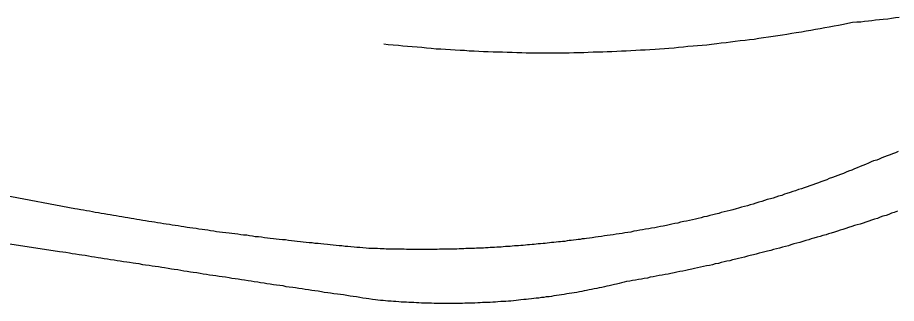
# Model space of a CAD drawing. Extents: x 1364363 to 1407445, y 538563 to 573342.
# Drawn here: x 1391921.1 to 1392181.2, y 549391.6 to 549476.4 of the extents above; entities that cross this region are included whole.
import ezdxf

# ---------------------------------------------------------------- set-up
doc = ezdxf.new("R2010")
doc.units = 0
doc.layers.add('Exist Railroad Spur', color=7, linetype='Continuous')

msp = doc.modelspace()

# ---------------------------------------------------------------- linework, layer by layer
at = {"layer": 'Exist Railroad Spur'}
for points in [[(1392168.21, 549474.89), (1392166.88, 549474.63), (1392165.54, 549474.33), (1392164.11, 549474.07), (1392162.78, 549473.81), (1392161.34, 549473.56), (1392160.01, 549473.3), (1392158.67, 549473.04), (1392157.24, 549472.79), (1392155.91, 549472.58), (1392154.47, 549472.33), (1392153.14, 549472.07), (1392151.6, 549471.81), (1392150.27, 549471.61), (1392148.83, 549471.35), (1392147.5, 549471.2), (1392146.17, 549470.94), (1392144.73, 549470.74), (1392143.4, 549470.58), (1392141.86, 549470.33), (1392140.53, 549470.12), (1392139.09, 549469.92), (1392137.76, 549469.76), (1392136.43, 549469.56), (1392134.99, 549469.46), (1392133.45, 549469.25), (1392132.12, 549469.05), (1392130.79, 549468.89), (1392129.35, 549468.74), (1392128.02, 549468.58), (1392126.48, 549468.43), (1392125.15, 549468.23), (1392123.71, 549468.12), (1392122.38, 549468.02), (1392121.05, 549467.87), (1392119.51, 549467.76), (1392118.18, 549467.61), (1392116.74, 549467.51), (1392115.41, 549467.35), (1392113.87, 549467.25), (1392112.54, 549467.15), (1392111.1, 549467.05), (1392109.77, 549466.94), (1392108.23, 549466.79), (1392106.9, 549466.74), (1392105.46, 549466.69), (1392104.13, 549466.58), (1392102.59, 549466.48), (1392101.26, 549466.43), (1392099.82, 549466.38), (1392098.49, 549466.33), (1392096.95, 549466.23), (1392095.62, 549466.17), (1392094.29, 549466.12), (1392092.85, 549466.07), (1392091.42, 549466.07), (1392089.98, 549466.02), (1392088.65, 549465.92), (1392087.11, 549465.92), (1392085.78, 549465.92), (1392084.34, 549465.87), (1392083.01, 549465.87), (1392081.47, 549465.87), (1392080.14, 549465.87), (1392078.7, 549465.87), (1392077.37, 549465.87), (1392075.83, 549465.87), (1392074.5, 549465.87), (1392073.17, 549465.87), (1392071.63, 549465.87), (1392070.3, 549465.92), (1392068.86, 549465.92), (1392067.53, 549466.02), (1392065.99, 549466.02), (1392064.66, 549466.07), (1392063.22, 549466.12), (1392061.89, 549466.12), (1392060.35, 549466.17), (1392059.02, 549466.23), (1392057.58, 549466.33), (1392056.25, 549466.38), (1392054.71, 549466.43), (1392053.38, 549466.58), (1392052.05, 549466.64), (1392050.61, 549466.69), (1392049.18, 549466.79), (1392047.74, 549466.89), (1392046.41, 549466.99), (1392044.97, 549467.05), (1392043.54, 549467.2), (1392042.1, 549467.3), (1392040.77, 549467.46), (1392039.33, 549467.56), (1392037.9, 549467.71), (1392036.46, 549467.82), (1392035.13, 549467.92), (1392033.8, 549468.07), (1392032.26, 549468.17), (1392030.82, 549468.33), (1392029.49, 549468.48)], [(1392182.05, 549476.38), (1392180.92, 549476.27), (1392179.79, 549476.07), (1392178.67, 549475.91), (1392177.33, 549475.81), (1392176.21, 549475.71), (1392175.08, 549475.56), (1392173.95, 549475.45), (1392172.93, 549475.3), (1392171.8, 549475.2), (1392170.67, 549475.04), (1392169.54, 549474.99), (1392168.21, 549474.89)], [(1391938.04, 549419.73), (1391875.5, 549431.57), (1391649.02, 549471.46)], [(1391933.53, 549406.91), (1391872.52, 549416.3), (1391617.54, 549463.56)], [(1392181.74, 549436.65), (1392180.92, 549436.29), (1392180.1, 549435.98), (1392179.38, 549435.67), (1392178.46, 549435.37), (1392177.74, 549435.06), (1392176.92, 549434.75), (1392176.1, 549434.44), (1392175.39, 549434.14), (1392174.46, 549433.88), (1392173.75, 549433.57)], [(1392173.75, 549433.57), (1392172.93, 549433.21), (1392172.1, 549432.85), (1392171.28, 549432.5), (1392170.46, 549432.19), (1392169.64, 549431.88), (1392168.82, 549431.52), (1392168, 549431.16), (1392167.08, 549430.85), (1392166.36, 549430.55), (1392165.54, 549430.19), (1392164.72, 549429.88), (1392163.9, 549429.57), (1392163.08, 549429.27), (1392162.26, 549428.96), (1392161.34, 549428.65), (1392160.62, 549428.29), (1392159.7, 549427.98), (1392158.88, 549427.68), (1392158.16, 549427.42), (1392157.24, 549427.11), (1392156.52, 549426.8), (1392155.6, 549426.5), (1392154.78, 549426.24), (1392153.96, 549425.93), (1392153.14, 549425.63), (1392152.21, 549425.37), (1392151.39, 549425.06), (1392150.57, 549424.81), (1392149.75, 549424.5), (1392148.83, 549424.24), (1392148.11, 549423.99), (1392147.29, 549423.68), (1392146.37, 549423.42), (1392145.55, 549423.17), (1392144.73, 549422.86), (1392143.91, 549422.6), (1392142.99, 549422.4), (1392142.17, 549422.14), (1392141.35, 549421.88), (1392140.53, 549421.63), (1392139.6, 549421.37), (1392138.78, 549421.11), (1392137.96, 549420.86), (1392137.14, 549420.6), (1392136.22, 549420.4), (1392135.4, 549420.14), (1392134.48, 549419.88), (1392133.76, 549419.68), (1392132.84, 549419.42), (1392132.02, 549419.17), (1392131.09, 549419.01), (1392130.27, 549418.76), (1392129.35, 549418.55), (1392128.63, 549418.3), (1392127.71, 549418.14), (1392126.89, 549417.88), (1392125.97, 549417.68), (1392125.15, 549417.42), (1392124.23, 549417.27), (1392123.41, 549417.06), (1392122.58, 549416.81), (1392121.76, 549416.6), (1392120.84, 549416.45), (1392120.02, 549416.24), (1392119.1, 549416.04), (1392118.28, 549415.89), (1392117.36, 549415.68), (1392116.54, 549415.48), (1392115.61, 549415.32), (1392114.79, 549415.12), (1392113.97, 549414.96), (1392113.15, 549414.76), (1392112.23, 549414.55), (1392111.41, 549414.45), (1392110.49, 549414.25), (1392109.67, 549414.04), (1392108.74, 549413.94), (1392107.92, 549413.73), (1392107, 549413.63), (1392106.08, 549413.43), (1392105.26, 549413.32), (1392104.34, 549413.12), (1392103.52, 549413.02), (1392102.59, 549412.81), (1392101.77, 549412.71), (1392100.85, 549412.55), (1392100.03, 549412.4), (1392099.11, 549412.25), (1392098.29, 549412.14), (1392097.36, 549411.99), (1392096.54, 549411.89), (1392095.62, 549411.73), (1392094.8, 549411.63), (1392093.88, 549411.48), (1392092.95, 549411.37), (1392092.13, 549411.27), (1392091.21, 549411.12), (1392090.39, 549411.02), (1392089.47, 549410.86)], [(1392025.08, 549407.94), (1392024.26, 549407.99), (1392023.24, 549408.14), (1392022.42, 549408.2), (1392021.49, 549408.25), (1392020.67, 549408.3), (1392019.75, 549408.45), (1392018.83, 549408.5), (1392018.01, 549408.56), (1392017.09, 549408.71), (1392016.27, 549408.76), (1392015.34, 549408.81), (1392014.52, 549408.91), (1392013.6, 549409.02), (1392012.78, 549409.12), (1392011.75, 549409.17), (1392010.83, 549409.27), (1392010.01, 549409.38), (1392009.09, 549409.43), (1392008.27, 549409.58), (1392007.35, 549409.63), (1392006.53, 549409.73), (1392005.6, 549409.84), (1392004.78, 549409.94), (1392003.86, 549409.99), (1392003.04, 549410.14), (1392002.12, 549410.2), (1392001.3, 549410.3), (1392000.37, 549410.45), (1391999.45, 549410.5), (1391998.53, 549410.61), (1391997.61, 549410.71), (1391996.79, 549410.81), (1391995.86, 549410.91), (1391995.04, 549411.02), (1391994.12, 549411.12), (1391993.3, 549411.27), (1391992.38, 549411.37), (1391991.45, 549411.43), (1391990.63, 549411.58), (1391989.71, 549411.68), (1391988.89, 549411.84), (1391987.97, 549411.89), (1391987.15, 549411.99), (1391986.23, 549412.14), (1391985.41, 549412.25), (1391984.48, 549412.4), (1391983.66, 549412.5), (1391982.74, 549412.61), (1391981.71, 549412.71), (1391980.89, 549412.81), (1391979.97, 549412.91), (1391979.15, 549413.07), (1391978.23, 549413.17), (1391977.41, 549413.32), (1391976.49, 549413.43), (1391975.67, 549413.58), (1391974.74, 549413.68), (1391973.92, 549413.84), (1391973, 549413.94), (1391972.08, 549414.04), (1391971.26, 549414.19), (1391970.33, 549414.3), (1391969.51, 549414.45), (1391968.59, 549414.6), (1391967.77, 549414.76), (1391966.85, 549414.86), (1391966.03, 549415.01), (1391965.1, 549415.12), (1391964.28, 549415.27), (1391963.36, 549415.42), (1391962.54, 549415.58), (1391961.62, 549415.68), (1391960.8, 549415.83), (1391959.88, 549415.94), (1391958.95, 549416.14), (1391958.13, 549416.24), (1391957.21, 549416.4), (1391956.39, 549416.55), (1391955.47, 549416.71), (1391954.65, 549416.81), (1391953.72, 549417.01), (1391952.9, 549417.12), (1391951.98, 549417.27), (1391951.16, 549417.42), (1391950.24, 549417.58), (1391949.42, 549417.73), (1391948.5, 549417.88), (1391947.68, 549417.99), (1391946.75, 549418.19), (1391945.83, 549418.3), (1391945.01, 549418.5), (1391944.09, 549418.6), (1391943.27, 549418.81), (1391942.34, 549418.96), (1391941.52, 549419.12), (1391940.6, 549419.27), (1391939.78, 549419.42), (1391938.86, 549419.63), (1391938.04, 549419.73)], [(1392181.54, 549418.96), (1392180.61, 549418.6), (1392179.79, 549418.4), (1392178.97, 549418.04), (1392178.15, 549417.73), (1392177.23, 549417.47), (1392176.41, 549417.17), (1392175.59, 549416.86), (1392174.77, 549416.6), (1392173.85, 549416.3), (1392173.03, 549416.04), (1392172.21, 549415.73), (1392171.39, 549415.48), (1392170.46, 549415.17), (1392169.64, 549414.96), (1392168.82, 549414.71), (1392168, 549414.4), (1392167.08, 549414.14), (1392166.26, 549413.89), (1392165.34, 549413.58), (1392164.62, 549413.32), (1392163.8, 549413.07), (1392162.88, 549412.81), (1392161.95, 549412.5), (1392161.13, 549412.25), (1392160.42, 549411.99), (1392159.49, 549411.73), (1392158.67, 549411.48), (1392157.75, 549411.27), (1392156.83, 549411.02), (1392156.01, 549410.76), (1392155.29, 549410.5), (1392154.37, 549410.25), (1392153.55, 549409.99), (1392152.62, 549409.73), (1392151.7, 549409.48), (1392150.88, 549409.27), (1392149.96, 549409.02), (1392149.24, 549408.76), (1392148.42, 549408.56), (1392147.5, 549408.3), (1392146.58, 549408.04), (1392145.76, 549407.84), (1392144.83, 549407.63), (1392144.01, 549407.38), (1392143.09, 549407.12), (1392142.27, 549406.91), (1392141.45, 549406.71), (1392140.63, 549406.5), (1392139.71, 549406.25), (1392138.89, 549406.04), (1392137.96, 549405.84), (1392137.14, 549405.63), (1392136.22, 549405.38), (1392135.4, 549405.17), (1392134.48, 549404.92), (1392133.66, 549404.76), (1392132.73, 549404.56), (1392131.91, 549404.3), (1392130.99, 549404.15), (1392130.27, 549403.94), (1392129.35, 549403.74), (1392128.53, 549403.48), (1392127.61, 549403.33), (1392126.79, 549403.12), (1392125.87, 549402.92), (1392125.05, 549402.76), (1392124.12, 549402.56), (1392123.2, 549402.35), (1392122.38, 549402.2), (1392121.46, 549401.99), (1392120.64, 549401.79), (1392119.71, 549401.63), (1392118.89, 549401.43), (1392117.97, 549401.22), (1392117.15, 549401.07), (1392116.23, 549400.87), (1392115.41, 549400.71), (1392114.49, 549400.56), (1392113.67, 549400.35), (1392112.74, 549400.2), (1392111.92, 549399.99), (1392111, 549399.89), (1392110.08, 549399.69), (1392109.26, 549399.48), (1392108.33, 549399.38), (1392107.51, 549399.17), (1392106.59, 549399.07), (1392105.77, 549398.87), (1392104.85, 549398.76), (1392104.03, 549398.56), (1392103.1, 549398.46), (1392102.28, 549398.25), (1392101.36, 549398.15)], [(1392089.47, 549410.86), (1392088.85, 549410.81), (1392088.24, 549410.76), (1392087.62, 549410.61), (1392087.01, 549410.55), (1392086.39, 549410.5), (1392085.68, 549410.4), (1392084.96, 549410.3), (1392084.34, 549410.25), (1392083.73, 549410.2), (1392083.11, 549410.04), (1392082.39, 549409.99), (1392081.78, 549409.94), (1392081.16, 549409.89), (1392080.55, 549409.84), (1392079.83, 549409.73), (1392079.11, 549409.68), (1392078.5, 549409.58), (1392077.88, 549409.48), (1392077.27, 549409.43), (1392076.65, 549409.38), (1392075.83, 549409.32), (1392075.22, 549409.27), (1392074.6, 549409.17), (1392073.99, 549409.12), (1392073.37, 549409.07), (1392072.65, 549409.02), (1392072.04, 549409.02), (1392071.42, 549408.91), (1392070.71, 549408.86), (1392070.09, 549408.81), (1392069.37, 549408.76), (1392068.76, 549408.71), (1392068.14, 549408.71), (1392067.53, 549408.61), (1392066.91, 549408.56), (1392066.09, 549408.5), (1392065.48, 549408.5), (1392064.86, 549408.45), (1392064.25, 549408.35), (1392063.63, 549408.35), (1392062.91, 549408.3), (1392062.3, 549408.25), (1392061.58, 549408.25), (1392060.97, 549408.2), (1392060.35, 549408.14), (1392059.63, 549408.14), (1392059.02, 549408.04), (1392058.4, 549408.04), (1392057.79, 549407.99), (1392056.97, 549407.99), (1392056.35, 549407.94), (1392055.74, 549407.94), (1392055.12, 549407.94), (1392054.51, 549407.89), (1392053.79, 549407.89), (1392053.17, 549407.84), (1392052.46, 549407.84), (1392051.84, 549407.84), (1392051.12, 549407.73), (1392050.51, 549407.73), (1392049.89, 549407.73), (1392049.28, 549407.73), (1392048.66, 549407.68), (1392047.84, 549407.68), (1392047.23, 549407.68), (1392046.61, 549407.68), (1392046, 549407.68), (1392045.28, 549407.63), (1392044.67, 549407.63), (1392044.05, 549407.63), (1392043.33, 549407.63), (1392042.72, 549407.63), (1392042, 549407.63), (1392041.38, 549407.63), (1392040.77, 549407.63), (1392040.15, 549407.63), (1392039.33, 549407.63), (1392038.72, 549407.63), (1392038.1, 549407.63), (1392037.49, 549407.63), (1392036.87, 549407.63), (1392036.16, 549407.63), (1392035.54, 549407.68), (1392034.93, 549407.68), (1392034.21, 549407.68), (1392033.49, 549407.68), (1392032.87, 549407.68), (1392032.26, 549407.68), (1392031.64, 549407.73), (1392031.03, 549407.73), (1392030.21, 549407.73), (1392029.59, 549407.84), (1392028.98, 549407.84), (1392028.36, 549407.84), (1392027.65, 549407.89), (1392027.03, 549407.89), (1392026.42, 549407.89), (1392025.8, 549407.94), (1392025.08, 549407.94)], [(1392027.03, 549392.66), (1392026.11, 549392.82), (1392025.08, 549393.02), (1392024.26, 549393.13), (1392023.24, 549393.23), (1392022.42, 549393.38), (1392021.39, 549393.59), (1392020.37, 549393.69), (1392019.55, 549393.79), (1392018.52, 549393.95), (1392017.6, 549394.15), (1392016.68, 549394.25), (1392015.75, 549394.36), (1392014.73, 549394.51), (1392013.7, 549394.66), (1392012.88, 549394.82), (1392011.86, 549394.92), (1392011.04, 549395.07), (1392010.01, 549395.23), (1392009.09, 549395.38), (1392008.17, 549395.48), (1392007.24, 549395.64), (1392006.22, 549395.79), (1392005.3, 549395.94), (1392004.37, 549396.05), (1392003.35, 549396.25), (1392002.53, 549396.35), (1392001.5, 549396.51), (1392000.58, 549396.61), (1391999.66, 549396.82), (1391998.73, 549396.92), (1391997.71, 549397.07), (1391996.79, 549397.17), (1391995.86, 549397.38), (1391994.84, 549397.48), (1391994.02, 549397.64), (1391992.99, 549397.79), (1391992.17, 549397.94), (1391991.15, 549398.05), (1391990.22, 549398.2), (1391989.3, 549398.35), (1391988.28, 549398.51), (1391987.35, 549398.61), (1391986.33, 549398.82), (1391985.51, 549398.92), (1391984.48, 549399.07), (1391983.66, 549399.23), (1391982.64, 549399.38), (1391981.61, 549399.48), (1391980.79, 549399.64), (1391979.77, 549399.79), (1391978.84, 549399.94), (1391977.92, 549400.05), (1391977, 549400.25), (1391975.97, 549400.35), (1391975.15, 549400.51), (1391974.13, 549400.71), (1391973.1, 549400.81), (1391972.28, 549400.92), (1391971.26, 549401.12), (1391970.33, 549401.22), (1391969.41, 549401.38), (1391968.49, 549401.58), (1391967.46, 549401.69), (1391966.64, 549401.79), (1391965.62, 549401.99), (1391964.59, 549402.15), (1391963.77, 549402.25), (1391962.75, 549402.46), (1391961.82, 549402.56), (1391960.9, 549402.71), (1391959.98, 549402.87), (1391958.95, 549403.02), (1391958.13, 549403.12), (1391957.11, 549403.33), (1391956.08, 549403.43), (1391955.26, 549403.58), (1391954.24, 549403.74), (1391953.42, 549403.89), (1391952.39, 549403.99), (1391951.47, 549404.2), (1391950.55, 549404.3), (1391949.62, 549404.45), (1391948.6, 549404.61), (1391947.68, 549404.76), (1391946.75, 549404.86), (1391945.73, 549405.07), (1391944.91, 549405.17), (1391943.88, 549405.33), (1391942.96, 549405.48), (1391942.04, 549405.63), (1391941.11, 549405.84), (1391940.09, 549405.94), (1391939.27, 549406.04), (1391938.24, 549406.25), (1391937.22, 549406.35), (1391936.4, 549406.5), (1391935.37, 549406.71), (1391934.45, 549406.81), (1391933.53, 549406.91)], [(1392101.36, 549398.15), (1392100.64, 549397.94), (1392099.82, 549397.74), (1392099.11, 549397.58), (1392098.39, 549397.38), (1392097.77, 549397.23), (1392096.95, 549397.07), (1392096.24, 549396.87), (1392095.52, 549396.76), (1392094.8, 549396.56), (1392093.98, 549396.35), (1392093.26, 549396.25), (1392092.54, 549396.05), (1392091.72, 549395.94), (1392091.01, 549395.79), (1392090.29, 549395.64), (1392089.47, 549395.48), (1392088.75, 549395.38), (1392088.14, 549395.18), (1392087.42, 549395.07), (1392086.6, 549394.92), (1392085.88, 549394.82), (1392085.16, 549394.66), (1392084.34, 549394.56), (1392083.62, 549394.46), (1392082.91, 549394.3), (1392082.09, 549394.2), (1392081.37, 549394.05), (1392080.65, 549394), (1392079.83, 549393.89), (1392079.11, 549393.74), (1392078.4, 549393.64), (1392077.58, 549393.59), (1392076.86, 549393.43), (1392076.14, 549393.38), (1392075.42, 549393.23), (1392074.6, 549393.18), (1392073.88, 549393.07), (1392073.17, 549393.02), (1392072.35, 549392.92), (1392071.63, 549392.82), (1392070.91, 549392.77), (1392070.09, 549392.66), (1392069.37, 549392.61), (1392068.66, 549392.51), (1392067.84, 549392.46), (1392067.12, 549392.36), (1392066.4, 549392.31), (1392065.58, 549392.25), (1392064.86, 549392.2), (1392064.15, 549392.2), (1392063.22, 549392.1), (1392062.5, 549392.05), (1392061.79, 549392), (1392060.97, 549391.95), (1392060.25, 549391.95), (1392059.53, 549391.89), (1392058.71, 549391.89), (1392057.99, 549391.79), (1392057.28, 549391.79), (1392056.46, 549391.74), (1392055.74, 549391.74), (1392055.02, 549391.69), (1392054.2, 549391.69), (1392053.48, 549391.69), (1392052.76, 549391.64), (1392052.05, 549391.64), (1392051.23, 549391.64), (1392050.51, 549391.64), (1392049.79, 549391.64), (1392048.97, 549391.64), (1392048.25, 549391.64), (1392047.33, 549391.64), (1392046.61, 549391.64), (1392045.9, 549391.64), (1392045.08, 549391.64), (1392044.36, 549391.64), (1392043.64, 549391.69), (1392042.92, 549391.69), (1392042.1, 549391.69), (1392041.38, 549391.74), (1392040.67, 549391.74), (1392039.85, 549391.79), (1392039.13, 549391.79), (1392038.41, 549391.89), (1392037.59, 549391.89), (1392036.87, 549391.95), (1392036.16, 549392), (1392035.34, 549392), (1392034.62, 549392.05), (1392033.9, 549392.1), (1392033.08, 549392.2), (1392032.36, 549392.25), (1392031.64, 549392.31), (1392030.72, 549392.36), (1392030, 549392.46), (1392029.29, 549392.51), (1392028.47, 549392.56), (1392027.75, 549392.61), (1392027.03, 549392.66)]]:
    msp.add_lwpolyline(points, dxfattribs=at)

doc.saveas('drawing.dxf')
